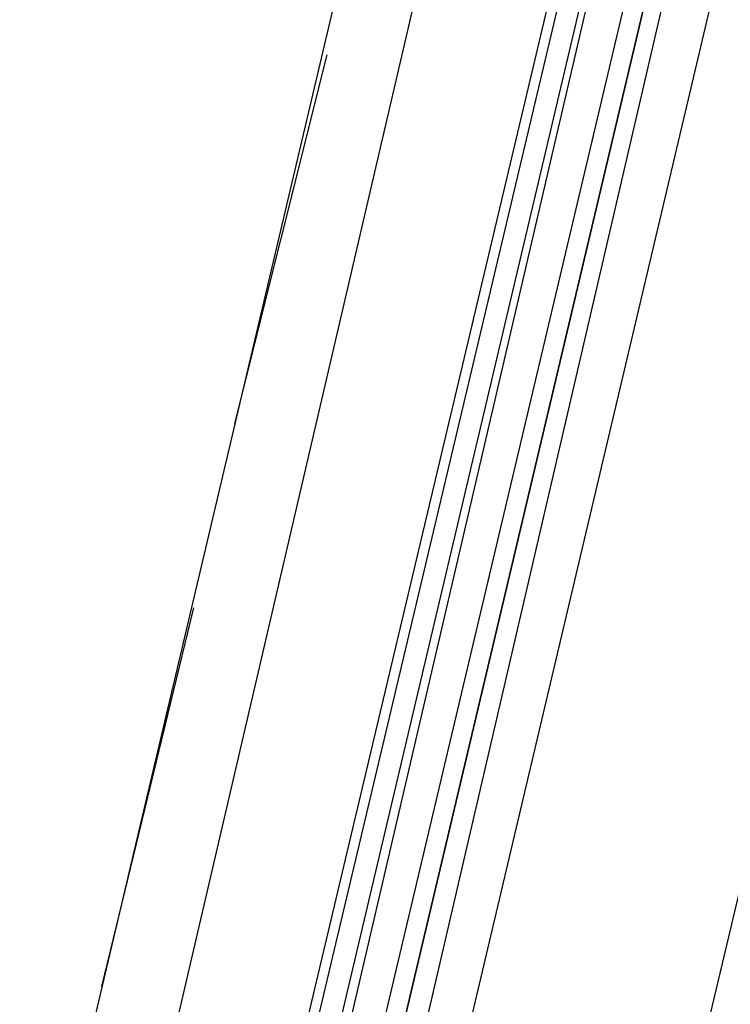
# Model space of a CAD drawing. Header units: feet. Extents: x -79 to 198, y -22 to 181.
# Tile 294 of 318: x 106.267 to 107.192, y 150.835 to 152.117. Entities that reach past the tile are written whole.
import ezdxf

# ---------------------------------------------------------------- set-up
doc = ezdxf.new("R2010")
doc.units = ezdxf.units.FT
doc.layers.add('A-LINEA', color=7, linetype='CONTINUOUS')

msp = doc.modelspace()

# ---------------------------------------------------------------- linework, layer by layer
at = {"layer": 'A-LINEA'}
for p, q in [((107.9733, 157.6311), (106.2667, 150.4044)), ((108.7333, 157.4578), (107.0267, 150.2311)), ((106.4667, 150.7911), (107.1867, 153.8844)), ((106.6267, 150.7511), (107.36, 153.8444)), ((106.64, 150.7511), (107.3733, 153.8444)), ((106.6667, 150.7378), (107.4, 153.8444)), ((106.68, 150.7378), (107.4, 153.8311)), ((107.56, 153.8044), (106.8267, 150.6978)), ((106.6667, 152.0711), (106.5467, 151.5911)), ((106.4933, 151.3511), (106.3733, 150.8578))]:
    msp.add_line(p, q, dxfattribs=at)
msp.add_lwpolyline([(106.7733, 150.7111), (107.5067, 153.8711), (107.4933, 153.8844), (106.7467, 150.7244), (107.4933, 153.8844), (107.48, 153.8844), (107.4667, 153.8844), (106.72, 150.7244)], dxfattribs=at)

doc.saveas('drawing.dxf')
